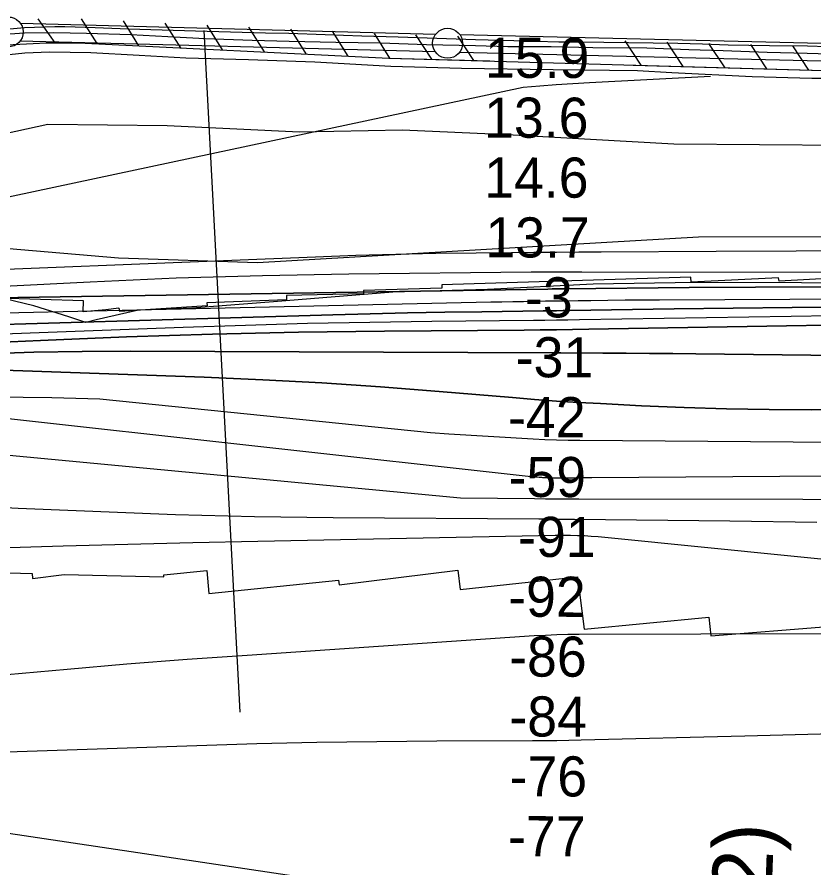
# Model space of a CAD drawing. Extents: x 3598634 to 3636690, y 517270 to 542944.
# Drawn here: x 3617138 to 3618470, y 536539 to 537960 of the extents above; entities that cross this region are included whole.
import ezdxf

# ---------------------------------------------------------------- set-up
doc = ezdxf.new("R2010")
doc.units = 0
for name, color, linetype in [('V-CHAN-NAID', 7, 'Continuous'), ('V-FLOD-BASE', 7, 'Continuous'), ('V-LEVE-TOET', 7, 'Continuous'), ('V-RIVR-EDGE', 7, 'Continuous'), ('V-RIVR-RANG', 7, 'Continuous'), ('V-ROAD-CNTR', 7, 'Continuous'), ('V-RRAP-FSHR', 7, 'Continuous'), ('V-RRAP-RVMT', 7, 'Continuous'), ('V-SITE-VEGE', 7, 'Continuous'), ('V-SURV-LINE', 7, 'Continuous'), ('V-TOPO-DPTH', 7, 'Continuous'), ('V-TOPO-MAJR', 7, 'Continuous'), ('V-TOPO-MINR', 7, 'Continuous'), ('V-TOPO-WATR', 7, 'Continuous')]:
    doc.layers.add(name, color=color, linetype=linetype)

msp = doc.modelspace()

# ---------------------------------------------------------------- linework, layer by layer
at = {"layer": 'V-FLOD-BASE'}
msp.add_lwpolyline([(3617110.2, 537931), (3617150.7, 537933.5), (3617199.8, 537934.5), (3617254.3, 537933.2), (3617328.5, 537931), (3617390.4, 537927.9), (3617452.7, 537924.5), (3617531.3, 537921.7), (3617592.9, 537920.1), (3617671.2, 537917.9), (3617745.9, 537917.2), (3617822.8, 537914.4), (3617904.4, 537912.5), (3617958.5, 537911.1), (3618030.9, 537910.7), (3618100.3, 537909.4), (3618190.5, 537908.5), (3618260.8, 537905.7), (3618318.2, 537904), (3618391.8, 537901.2), (3618458.8, 537899.6), (3618514.2, 537898.3)], dxfattribs=at)
at = {"layer": 'V-LEVE-TOET'}
msp.add_lwpolyline([(3616717.3, 537839), (3616767.9, 537846.2), (3616849.8, 537857.8), (3616969.7, 537875.3), (3617073.9, 537891.7), (3617125.1, 537897.8), (3617151.6, 537900.2), (3617192.7, 537902.1), (3617261.8, 537901.1), (3617342.4, 537896.5), (3617420.2, 537892.2), (3617525, 537889.2), (3617635.8, 537885.6), (3617762.9, 537877.9), (3617880.8, 537874.6), (3618033.9, 537872.7), (3618175.3, 537870.6), (3618232.5, 537867.5), (3618366.8, 537860.7), (3618466.2, 537858), (3618569, 537857.9)], dxfattribs=at)
at = {"layer": 'V-RIVR-EDGE'}
for points in [[(3617225.1, 537459.3), (3617166.4, 537477.8), (3617084.9, 537497.6), (3617026.8, 537511.8), (3616925, 537510.9), (3616833.8, 537516.6), (3616764.5, 537513.7), (3616621.1, 537506.1), (3616496.7, 537505.8), (3616418.2, 537484.5), (3616337.9, 537463.9), (3616248.4, 537439)], [(3618531, 537515.5), (3618448.9, 537516.3), (3618271.8, 537516.7), (3618100.9, 537514.1), (3617924.4, 537505.3), (3617766.3, 537500.8), (3617567.1, 537484.8), (3617431.1, 537474.1), (3617341.6, 537470.6), (3617270.5, 537454.3), (3617253.3, 537450), (3617225.1, 537459.3)]]:
    msp.add_lwpolyline(points, dxfattribs=at)
at = {"layer": 'V-RIVR-RANG'}
msp.add_line((3617450.6, 537937.6), (3617510.6, 536799.2), dxfattribs=at)
at = {"layer": 'V-ROAD-CNTR'}
msp.add_lwpolyline([(3617126.6, 537940.7), (3617151, 537942.7), (3617167.8, 537943.4), (3617184.7, 537943.9), (3617201.5, 537944.1), (3617218.4, 537944.1), (3617235.3, 537943.8), (3617252.1, 537943.3), (3617269, 537942.6), (3617324.8, 537940.6), (3617380.7, 537938.7), (3617436.6, 537937.1), (3617475.5, 537935.8), (3617514.4, 537934.7), (3617553.4, 537933.9), (3617592.3, 537933.3), (3617653.4, 537931), (3617714.4, 537928.8), (3617775.4, 537926.9), (3617839.9, 537924.7), (3617904.3, 537922.6), (3617968.7, 537920.9), (3618006.2, 537919.8), (3618043.7, 537919), (3618081.2, 537918.5), (3618118.8, 537918.3), (3618160, 537917.8), (3618201.2, 537917.2), (3618242.5, 537916.4), (3618283.7, 537915.4), (3618326.5, 537913.8), (3618395.4, 537912.5), (3618459.1, 537911.8), (3618524.9, 537909.9)], dxfattribs=at)
at = {"layer": 'V-RRAP-FSHR'}
for p, q in [((3617202.2, 537917.2), (3617173.7, 537956.9)), ((3617272.1, 537915.7), (3617246.1, 537957)), ((3617342, 537912.3), (3617316, 537953.6)), ((3617412, 537908.8), (3617386, 537950.1)), ((3617481.9, 537905.4), (3617455.9, 537946.7)), ((3617551.8, 537901.9), (3617525.8, 537943.3)), ((3617621.7, 537898.5), (3617595.7, 537939.8)), ((3617691.6, 537895), (3617665.6, 537936.4)), ((3617761.5, 537891.6), (3617735.5, 537932.9)), ((3617831.5, 537889.6), (3617804.7, 537930.4)), ((3617901.5, 537887.6), (3617874.6, 537928.4)), ((3618181.4, 537879.5), (3618154.5, 537920.3)), ((3618251.3, 537877.5), (3618224.5, 537918.2)), ((3618321.3, 537875.4), (3618294.5, 537916.2)), ((3618391.3, 537873.4), (3618364.4, 537914.2)), ((3618461.2, 537871.4), (3618434.4, 537912.2))]:
    msp.add_line(p, q, dxfattribs=at)
for points in [[(3615191.9, 537639.2), (3615628.6, 537697.3), (3616319.1, 537790.9), (3616721.2, 537854.3), (3617021.7, 537902.6), (3617077.5, 537910), (3617105.9, 537911.7), (3617131.9, 537914), (3617165.5, 537915.8), (3617187.3, 537917), (3617199.1, 537917.2), (3617240.8, 537917.3), (3617759.5, 537891.7), (3618565.2, 537868.4), (3619298.6, 537833.4)], [(3616909, 537884.5), (3617021.7, 537902.6), (3617077.5, 537910), (3617105.9, 537911.7), (3617131.9, 537914), (3617165.5, 537915.8), (3617187.3, 537917), (3617199.1, 537917.2), (3617240.8, 537917.3), (3617759.5, 537891.7), (3617928.6, 537886.8)], [(3618167.6, 537879.9), (3618565.2, 537868.4), (3619128.2, 537841.5)]]:
    msp.add_lwpolyline(points, dxfattribs=at)
at = {"layer": 'V-RRAP-RVMT'}
for p, q in [((3618264.2, 537525.7), (3617848.3, 537512.9)), ((3618264.6, 537517.5), (3618264.2, 537525.7)), ((3618410.9, 537524.8), (3618264.6, 537517.5)), ((3618411.5, 537518.9), (3618410.9, 537524.8)), ((3618557, 537527.3), (3618411.5, 537518.9)), ((3617848.3, 537507.2), (3617717.3, 537503.5)), ((3617848.3, 537512.9), (3617848.3, 537507.2)), ((3617717.3, 537497.9), (3617588.6, 537494.9)), ((3617588.6, 537494.9), (3617588.7, 537488)), ((3617717.3, 537503.5), (3617717.3, 537497.9)), ((3617249.6, 537486.3), (3617103.1, 537490.7)), ((3617249, 537467.8), (3617249.6, 537486.3)), ((3617455.8, 537478), (3617309.9, 537468.6)), ((3617588.7, 537488), (3617455.5, 537482.9)), ((3617455.5, 537482.9), (3617455.8, 537478)), ((3617286.8, 537470.9), (3617249, 537467.8)), ((3617308.7, 537473.8), (3617286.8, 537470.9)), ((3617308.8, 537472.7), (3617308.7, 537473.8)), ((3617309.4, 537472.8), (3617308.8, 537472.7)), ((3617309.9, 537468.6), (3617309.4, 537472.8)), ((3617092.5, 537032.6), (3617163.4, 537030.8)), ((3617163.4, 537030.8), (3617164.3, 537022.6)), ((3617164.3, 537022.6), (3617216.9, 537029.4)), ((3617216.9, 537029.4), (3617383.6, 537025.2)), ((3617383.6, 537025.2), (3617383.7, 537028.5)), ((3617383.7, 537028.5), (3617455.3, 537035.7)), ((3617455.3, 537035.7), (3617458.9, 536997.6)), ((3617676.6, 537012), (3617874.9, 537036.6)), ((3617874.9, 537036.6), (3617878.9, 537004.1)), ((3617878.9, 537004.1), (3618074.6, 537025.5)), ((3618074.6, 537025.5), (3618086, 536937.8)), ((3617458.9, 536997.6), (3617675.5, 537019.6)), ((3617675.5, 537019.6), (3617676.6, 537012)), ((3618086, 536937.8), (3618294.2, 536958)), ((3618294.2, 536958), (3618297.7, 536927)), ((3618297.7, 536927), (3618492.9, 536942.6))]:
    msp.add_line(p, q, dxfattribs=at)
at = {"layer": 'V-SITE-VEGE'}
msp.add_lwpolyline([(3618735.6, 537593.8), (3618277, 537592.7), (3617540.1, 537549.9), (3617308, 537557.5), (3617026.8, 537581.3), (3616748.4, 537572.4), (3616592.8, 537574.8), (3616456.3, 537563.5), (3616377.1, 537568.8), (3616352.5, 537593.3), (3616347, 537606.9), (3616360.6, 537617.9), (3616412.4, 537653.5), (3616663.4, 537711.5), (3616838, 537750.1), (3617004.5, 537758.7), (3617100.1, 537761.7), (3617190.1, 537781), (3617389.4, 537778.8), (3617610.5, 537768.4), (3617782.5, 537771.6), (3617957.2, 537763.8), (3618235.7, 537748.2), (3618522.3, 537746.2)], dxfattribs=at)
at = {"layer": 'V-SURV-LINE'}
for points in [[(3617144.1, 537949.7), (3617838.2, 537931.8)], [(3617837.4, 537901.8), (3617143.3, 537919.7)], [(3617878.1, 537930.8), (3618900.7, 537906.5)], [(3618900, 537876.5), (3617877.4, 537900.8)]]:
    msp.add_lwpolyline(points, dxfattribs=at)
for centre in [(3617123.7, 537935.2), (3617857.8, 537916.3)]:
    msp.add_circle(centre, 25, dxfattribs=at)
at = {"layer": 'V-TOPO-DPTH'}
for points in [[(3618573.6, 537570.3), (3618440.1, 537569.3), (3618306.6, 537568.5), (3618114.6, 537567.5), (3618077.1, 537567.3), (3618039.5, 537567), (3618002, 537566.7), (3617964.4, 537566.4), (3617905.4, 537565.9), (3617838.3, 537565), (3617771.3, 537563.7), (3617704.3, 537561.7), (3617637.3, 537559.3), (3616881.8, 537529), (3616852.8, 537527.5), (3616823.8, 537525.6), (3616794.8, 537523), (3616765.9, 537520), (3616653.6, 537506.9), (3616568.7, 537496.2), (3616483.9, 537484.5), (3616399.4, 537471.2), (3616315, 537456.9)], [(3618482.8, 537509.7), (3618372, 537509.1), (3618261.2, 537508.3), (3618053.7, 537506.2), (3618046.6, 537506.2), (3618039.6, 537506.1), (3618032.5, 537506), (3618025.5, 537505.9), (3617139.8, 537491.6), (3617088.2, 537490.4), (3617036.7, 537488.8), (3616985.2, 537486.4), (3616933.7, 537483.7), (3616839.2, 537478), (3616834.9, 537477.6), (3616830.7, 537477.2), (3616826.6, 537476.7), (3616822.4, 537476.1), (3615881, 537320)], [(3615881, 537320), (3616822.4, 537476.1), (3616826.6, 537476.7), (3616830.7, 537477.2), (3616834.9, 537477.6), (3616839.2, 537478), (3616933.7, 537483.7), (3616985.2, 537486.4), (3617036.7, 537488.8), (3617088.2, 537490.4), (3617139.8, 537491.6), (3618025.5, 537505.9), (3618032.5, 537506), (3618039.6, 537506.1), (3618046.6, 537506.2), (3618053.7, 537506.2), (3618261.2, 537508.3), (3618372, 537509.1), (3618482.8, 537509.7)], [(3618531.8, 537476.1), (3618433.3, 537475.2), (3618334.9, 537474), (3618236.5, 537472.7), (3618061.9, 537470), (3618050.8, 537469.9), (3618039.6, 537469.7), (3618028.5, 537469.6), (3618017.3, 537469.4), (3617915.1, 537468.1), (3617852.9, 537467.2), (3617790.6, 537466), (3617728.4, 537464.6), (3617666.2, 537462.9), (3616905.1, 537440.3)], [(3616905.1, 537440.3), (3617666.2, 537462.9), (3617728.4, 537464.6), (3617790.6, 537466), (3617852.9, 537467.2), (3617915.1, 537468.1), (3618017.3, 537469.4), (3618028.5, 537469.6), (3618039.6, 537469.7), (3618050.8, 537469.9), (3618061.9, 537470), (3618236.5, 537472.7), (3618334.9, 537474), (3618433.3, 537475.2), (3618531.8, 537476.1)], [(3616293.6, 537333), (3616430.1, 537353.4), (3616566.9, 537371.6), (3616806.2, 537400.7), (3616823.6, 537402.6), (3616841.2, 537404.3), (3616858.7, 537405.5), (3616876.3, 537406.5), (3617177.5, 537420.2), (3617321.1, 537425.9), (3617464.8, 537430.6), (3617608.5, 537433.6), (3617752.2, 537435.6), (3617985.5, 537437.4), (3618012.6, 537437.7), (3618039.6, 537438), (3618066.7, 537438.3), (3618093.8, 537438.8), (3618820.8, 537451.3)], [(3618820.8, 537451.3), (3618093.8, 537438.8), (3618066.7, 537438.3), (3618039.6, 537438), (3618012.6, 537437.7), (3617985.5, 537437.4), (3617752.2, 537435.6), (3617608.5, 537433.6), (3617464.8, 537430.6), (3617321.1, 537425.9), (3617177.5, 537420.2), (3616876.3, 537406.5), (3616858.7, 537405.5), (3616841.2, 537404.3), (3616823.6, 537402.6), (3616806.2, 537400.7), (3616566.9, 537371.6), (3616430.1, 537353.4), (3616293.6, 537333)], [(3616166.2, 537289.7), (3616829.1, 537382.8), (3616836.6, 537383.8), (3616844, 537384.6), (3616851.4, 537385.2), (3616858.9, 537385.7), (3617005.2, 537393.9), (3617085.8, 537397.6), (3617166.4, 537400.4), (3617247.1, 537401.8), (3617327.8, 537402.2), (3618032.4, 537399.3), (3618036, 537399.3), (3618039.7, 537399.3), (3618043.3, 537399.3), (3618047, 537399.3), (3618117.4, 537398.9), (3618156.2, 537398.6), (3618195.1, 537398.3), (3618233.9, 537398), (3618272.8, 537397.6), (3619186.6, 537387)], [(3619186.6, 537387), (3618272.8, 537397.6), (3618233.9, 537398), (3618195.1, 537398.3), (3618156.2, 537398.6), (3618117.4, 537398.9), (3618047, 537399.3), (3618043.3, 537399.3), (3618039.7, 537399.3), (3618036, 537399.3), (3618032.4, 537399.3), (3617327.8, 537402.2), (3617247.1, 537401.8), (3617166.4, 537400.4), (3617085.8, 537397.6), (3617005.2, 537393.9), (3616858.9, 537385.7), (3616851.4, 537385.2), (3616844, 537384.6), (3616836.6, 537383.8), (3616829.1, 537382.8), (3616166.2, 537289.7)], [(3617099.5, 537371), (3617451, 537358.7), (3617549.3, 537354.5), (3617647.5, 537349.3), (3617745.6, 537342.7), (3617843.7, 537335), (3617966.3, 537324.6), (3618003, 537321.6), (3618039.8, 537318.9), (3618076.6, 537316.6), (3618113.4, 537314.5), (3618181.8, 537311), (3618252.8, 537308), (3618323.8, 537305.7), (3618394.9, 537304.5), (3618466, 537304.1), (3619205.7, 537305.8)], [(3619205.7, 537305.8), (3618466, 537304.1), (3618394.9, 537304.5), (3618323.8, 537305.7), (3618252.8, 537308), (3618181.8, 537311), (3618113.4, 537314.5), (3618076.6, 537316.6), (3618039.8, 537318.9), (3618003, 537321.6), (3617966.3, 537324.6), (3617843.7, 537335), (3617745.6, 537342.7), (3617647.5, 537349.3), (3617549.3, 537354.5), (3617451, 537358.7), (3617099.5, 537371)]]:
    msp.add_lwpolyline(points, dxfattribs=at)
at = {"layer": 'V-TOPO-MAJR'}
msp.add_lwpolyline([(3619147.8, 537244.8), (3618078.8, 537252.7), (3618059.3, 537253), (3618039.8, 537253.5), (3618020.3, 537254.3), (3618000.8, 537255.2), (3617860, 537263.5), (3617829, 537265.7), (3617276.6, 537321.8), (3617196.6, 537324), (3616909.9, 537327.7), (3616881, 537327.6), (3616852.1, 537326.8), (3616823.2, 537325.2), (3616794.4, 537322.9), (3616705.9, 537314.5), (3616633, 537306.6), (3616560.3, 537297.5), (3616487.7, 537286.6), (3616415.4, 537274.5), (3615706.2, 537146.6)], dxfattribs=at)
at = {"layer": 'V-TOPO-MINR'}
for points in [[(3618297, 537860.6), (3618094.8, 537850.3), (3618067, 537848.7), (3618039.3, 537846.9), (3618011.7, 537844.7), (3617984, 537842.2), (3616841, 537599.2), (3616827.5, 537597.1), (3616813.9, 537594.9), (3616800.4, 537592.5), (3616786.9, 537590), (3616247.2, 537485.8)], [(3618573.6, 537570.3), (3618440.1, 537569.3), (3618306.6, 537568.5), (3618114.6, 537567.5), (3618077.1, 537567.3), (3618039.5, 537567), (3618002, 537566.7), (3617964.4, 537566.4), (3617905.4, 537565.9), (3617838.3, 537565), (3617771.3, 537563.7), (3617704.3, 537561.7), (3617637.3, 537559.3), (3616881.8, 537529), (3616852.8, 537527.5), (3616823.8, 537525.6), (3616794.8, 537523), (3616765.9, 537520), (3616653.6, 537506.9), (3616568.7, 537496.2), (3616483.9, 537484.5), (3616399.4, 537471.2), (3616315, 537456.9)], [(3618921.3, 537533.2), (3618081.9, 537534.3), (3618060.7, 537534.3), (3618039.6, 537534.2), (3618018.4, 537534.1), (3617997.2, 537533.9), (3617692.7, 537530.5), (3617548.5, 537527.9), (3617404.4, 537523.8), (3617260.4, 537517.6), (3617116.4, 537509.9), (3616852.2, 537493.9), (3616840.4, 537493.1), (3616828.6, 537492), (3616816.9, 537490.6), (3616805.2, 537489.1), (3616227.1, 537405.2)], [(3619191.8, 537492.6), (3618211.7, 537487.5), (3618183.1, 537487.3), (3618154.4, 537487.1), (3618125.7, 537486.8), (3618097, 537486.4), (3618076.2, 537486.1), (3618057.9, 537485.9), (3618039.6, 537485.6), (3618021.3, 537485.4), (3618003, 537485.1), (3617984.7, 537484.8), (3617966.5, 537484.5), (3617948.2, 537484.1), (3617929.9, 537483.7), (3616869.6, 537459.8)], [(3618531.8, 537476.1), (3618433.3, 537475.2), (3618334.9, 537474), (3618236.5, 537472.7), (3618061.9, 537470), (3618050.8, 537469.9), (3618039.6, 537469.7), (3618028.5, 537469.6), (3618017.3, 537469.4), (3617915.1, 537468.1), (3617852.9, 537467.2), (3617790.6, 537466), (3617728.4, 537464.6), (3617666.2, 537462.9), (3616905.1, 537440.3)], [(3618566.8, 537462.1), (3618431.7, 537460.1), (3618077.9, 537454.4), (3618058.7, 537454.1), (3618039.6, 537453.8), (3618020.5, 537453.6), (3618001.4, 537453.4), (3617831.7, 537451.6), (3617727.7, 537450.2), (3617623.8, 537448.1), (3617519.9, 537445.2), (3617415.9, 537441.8), (3616889.5, 537422.1), (3616864.2, 537420.9), (3616839, 537419.2), (3616813.8, 537417.1), (3616788.6, 537414.5), (3616643, 537398), (3616545.2, 537385.7), (3616447.6, 537371.9), (3616350.4, 537355.8), (3616253.5, 537338.2)], [(3618820.8, 537451.3), (3618093.8, 537438.8), (3618066.7, 537438.3), (3618039.6, 537438), (3618012.6, 537437.7), (3617985.5, 537437.4), (3617752.2, 537435.6), (3617608.5, 537433.6), (3617464.8, 537430.6), (3617321.1, 537425.9), (3617177.5, 537420.2), (3616876.3, 537406.5), (3616858.7, 537405.5), (3616841.2, 537404.3), (3616823.6, 537402.6), (3616806.2, 537400.7), (3616566.9, 537371.6), (3616430.1, 537353.4), (3616293.6, 537333)], [(3619186.6, 537387), (3618272.8, 537397.6), (3618233.9, 537398), (3618195.1, 537398.3), (3618156.2, 537398.6), (3618117.4, 537398.9), (3618047, 537399.3), (3618043.3, 537399.3), (3618039.7, 537399.3), (3618036, 537399.3), (3618032.4, 537399.3), (3617327.8, 537402.2), (3617247.1, 537401.8), (3617166.4, 537400.4), (3617085.8, 537397.6), (3617005.2, 537393.9), (3616858.9, 537385.7), (3616851.4, 537385.2), (3616844, 537384.6), (3616836.6, 537383.8), (3616829.1, 537382.8), (3616166.2, 537289.7)], [(3619205.7, 537305.8), (3618466, 537304.1), (3618394.9, 537304.5), (3618323.8, 537305.7), (3618252.8, 537308), (3618181.8, 537311), (3618113.4, 537314.5), (3618076.6, 537316.6), (3618039.8, 537318.9), (3618003, 537321.6), (3617966.3, 537324.6), (3617843.7, 537335), (3617745.6, 537342.7), (3617647.5, 537349.3), (3617549.3, 537354.5), (3617451, 537358.7), (3617099.5, 537371)], [(3619198.2, 537198.6), (3618098.7, 537190.5), (3618088.9, 537190.4), (3618079.1, 537190.4), (3618069.3, 537190.3), (3618059.5, 537190.3), (3618041.6, 537190.2), (3618039, 537190.2), (3618038.1, 537190.3), (3618032.2, 537190.3), (3618028.4, 537190.4), (3618024.6, 537190.5), (3618020.8, 537190.7), (3618017, 537190.8), (3618015.5, 537190.9), (3618011, 537191.2), (3618006.5, 537191.5), (3618001.9, 537191.9), (3617997.4, 537192.3), (3617093.6, 537292.6)], [(3618825.6, 537153.7), (3618077.1, 537154.8), (3618058.5, 537154.8), (3618039.9, 537154.9), (3618021.3, 537155.1), (3618002.7, 537155.3), (3617879.5, 537156.8), (3616847.7, 537254), (3616832.6, 537255.1), (3616817.5, 537255.7), (3616802.4, 537255.8), (3616787.3, 537255.3), (3616772.2, 537254.2), (3616763.7, 537253.4), (3616744.5, 537251.6), (3616725.2, 537249.6), (3616705.9, 537247.4), (3616686.7, 537245.2), (3616137.3, 537178.5)], [(3616912.3, 537151.9), (3617140.1, 537140), (3617403.3, 537129.2), (3617535, 537126.2), (3617666.7, 537124.4), (3618010.1, 537122), (3618025, 537121.9), (3618039.9, 537121.8), (3618054.8, 537121.6), (3618069.7, 537121.5), (3618329.6, 537118.9), (3618474.5, 537116.7)], [(3619180.1, 536984.7), (3618131.7, 537090.1), (3618109.4, 537092), (3618097.8, 537092.8), (3618086.3, 537093.5), (3618074.7, 537093.9), (3618063.1, 537094.1), (3618042.2, 537094.2), (3618039.9, 537094.2), (3618038.8, 537094.2), (3618037.7, 537094.2), (3617540.8, 537084.5), (3617432.3, 537082.1), (3617323.7, 537079.5), (3617215.2, 537076.3), (3617106.7, 537072.9)], [(3616315.4, 536777.5), (3616395.4, 536786.5), (3616578.3, 536807.2), (3616635.4, 536813.6), (3616692.6, 536819.8), (3616749.8, 536825.9), (3616807, 536831.7), (3616854, 536836.4), (3616887.8, 536839.8), (3616921.5, 536843.1), (3616955.2, 536846.4), (3616988.9, 536849.6), (3617121.7, 536862.2), (3617221.9, 536871.3), (3617322.1, 536879.8), (3617422.4, 536887.6), (3617522.7, 536894.7), (3618002.6, 536927.1), (3618021.3, 536928.1), (3618040.1, 536929), (3618058.9, 536929.5), (3618077.7, 536929.7), (3618890.5, 536932)], [(3618501.9, 536763.2), (3618354.3, 536759.2), (3618080.8, 536752.4), (3618060.5, 536752), (3618040.2, 536751.6), (3618019.9, 536751.4), (3617999.6, 536751.3), (3617839.8, 536750.7), (3617739.5, 536749.9), (3617639.3, 536748.5), (3617539.1, 536746.2), (3617439, 536743.3), (3616988.1, 536728.2), (3616963.1, 536727.2), (3616938.2, 536726), (3616913.3, 536724.4), (3616888.4, 536722.5), (3616782.2, 536714), (3616704.2, 536707.5), (3616626.2, 536700.7), (3616548.3, 536693.6), (3616470.4, 536686.3), (3616290.1, 536668.8)], [(3616289.2, 536537.5), (3616399.7, 536553.2), (3616510.3, 536567.9), (3616621, 536581.3), (3616731.9, 536593.7), (3616914.6, 536613), (3616934.2, 536614.8), (3616953.9, 536616), (3616973.6, 536616.6), (3616993.3, 536616.7), (3617805.8, 536495.2)]]:
    msp.add_lwpolyline(points, dxfattribs=at)
at = {"layer": 'V-TOPO-WATR'}
msp.add_lwpolyline([(3618482.8, 537509.7), (3618372, 537509.1), (3618261.2, 537508.3), (3618053.7, 537506.2), (3618046.6, 537506.2), (3618039.6, 537506.1), (3618032.5, 537506), (3618025.5, 537505.9), (3617139.8, 537491.6), (3617088.2, 537490.4), (3617036.7, 537488.8), (3616985.2, 537486.4), (3616933.7, 537483.7), (3616839.2, 537478), (3616834.9, 537477.6), (3616830.7, 537477.2), (3616826.6, 537476.7), (3616822.4, 537476.1), (3615881, 537320)], dxfattribs=at)

# ---------------------------------------------------------------- texts
at = {"layer": 'V-CHAN-NAID'}
msp.add_text('CYTEC BARGE (114.3) (2)', height=100, rotation=87.9305, dxfattribs=at).set_placement((3618345, 534993.1))
at = {"layer": 'V-RIVR-RANG'}
for s, rotation, p in [('15.9', 359.9083, (3617920.2, 537858.7)), ('13.6', 359.9083, (3617918.7, 537758.7)), ('14.6', 359.9083, (3617918.8, 537658.7)), ('13.7', 359.9083, (3617920.8, 537558.7)), ('-3', 359.8101, (3617987, 537458.7)), ('-31', 359.8101, (3617971.5, 537358.7)), ('-42', 359.8101, (3617958.7, 537258.8)), ('-59', 359.8101, (3617959.5, 537158.8)), ('-91', 359.8101, (3617975.5, 537058.7)), ('-92', 359.8101, (3617958.9, 536958.8)), ('-86', 359.8101, (3617960.6, 536858.8)), ('-84', 359.8101, (3617960.9, 536758.8)), ('-76', 359.8101, (3617961.3, 536658.8)), ('-77', 359.8101, (3617958.7, 536558.8))]:
    msp.add_text(s, height=67, rotation=rotation, dxfattribs=at).set_placement(p)

doc.saveas('drawing.dxf')
